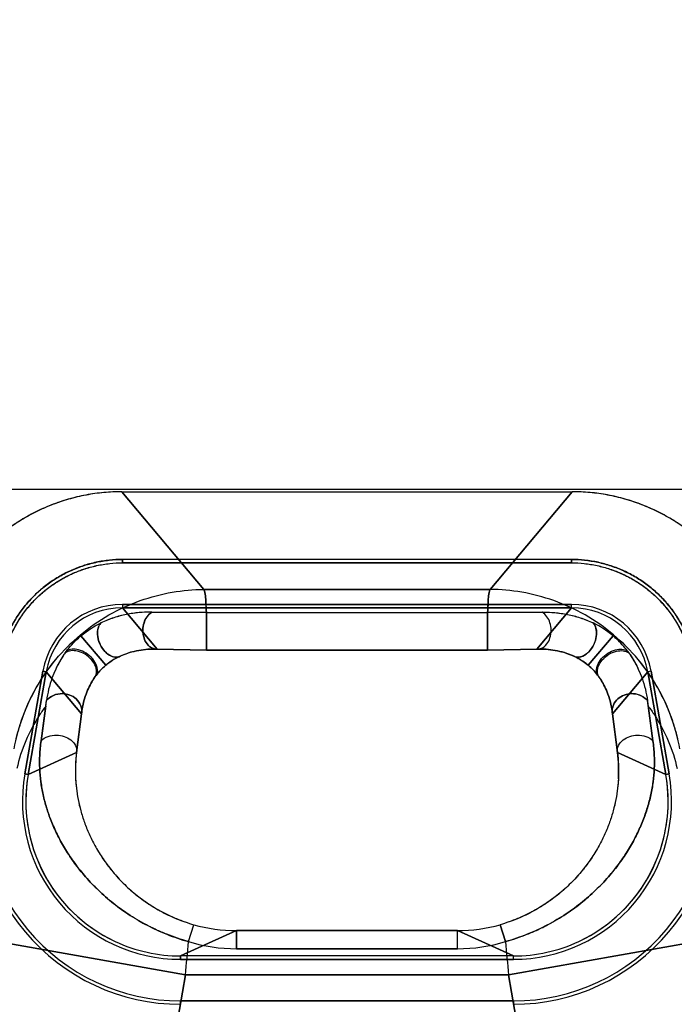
# Model space of a CAD drawing. Header units: millimetres. Extents: x 0 to 297, y 0 to 210.
# Tile 435 of 455: x 242.579 to 242.714, y 161.104 to 161.307. Entities that reach past the tile are written whole.
import ezdxf

# ---------------------------------------------------------------- set-up
doc = ezdxf.new("R2010")
doc.units = ezdxf.units.MM
doc.header["$LTSCALE"] = 16.335
doc.layers.get('0').update_dxf_attribs({"linetype": 'CONTINUOUS'})
for name, color, linetype in [('AXES_REF', 7, 'CONTINUOUS'), ('INTFCLR_1', 7, 'CONTINUOUS'), ('INTFCLR_144815', 7, 'CONTINUOUS'), ('INTFCLR_72935', 7, 'CONTINUOUS')]:
    doc.layers.add(name, color=color, linetype=linetype)

msp = doc.modelspace()

# ---------------------------------------------------------------- linework, layer by layer
at = {"color": 7, "linetype": 'Continuous'}
for radius in [7.756662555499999, 7.756, 7.706331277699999]:
    msp.add_circle((241.4302422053, 154.539298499), radius, dxfattribs=at)
msp.add_arc((241.4302422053, 154.539298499), 7.68, 278.2771290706, 261.7228709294, dxfattribs=at)
at = {"layer": 'AXES_REF', "color": 9, "linetype": 'Continuous'}
msp.add_arc((241.4302422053, 154.539298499), 7.075609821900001, 94.4118118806, 85.5881881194, dxfattribs=at)
at = {"layer": 'INTFCLR_1', "color": 9, "linetype": 'Continuous'}
for p, q in [((242.6168582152, 161.1893451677), (242.5999021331, 161.2095526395)), ((242.6930296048, 161.2095526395), (242.6760735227, 161.1893451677)), ((242.6168582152, 161.1893451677), (242.6760735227, 161.1893451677)), ((242.600021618, 161.1862521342), (242.6000217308, 161.1855522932)), ((242.6072177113, 161.1769767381), (242.6000216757, 161.1855526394)), ((242.6929100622, 161.1855526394), (242.6857140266, 161.1769767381)), ((242.6929100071, 161.1855522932), (242.6929101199, 161.1862521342)), ((242.6173743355, 161.1845447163), (242.6060975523, 161.1846414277)), ((242.6173743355, 161.1845447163), (242.6173743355, 161.1767999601)), ((242.6173743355, 161.1845447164), (242.6755574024, 161.1845447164)), ((242.6755574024, 161.1767999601), (242.6755582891, 161.1845447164)), ((242.6868341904, 161.1846414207), (242.6755574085, 161.1845446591)), ((242.5914315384, 161.179748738), (242.5965552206, 161.17365536)), ((242.7015001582, 161.1797487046), (242.6963765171, 161.1736553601)), ((242.6173743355, 161.1768023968), (242.6072177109, 161.1769767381)), ((242.6755574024, 161.1768023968), (242.6173743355, 161.1768023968)), ((242.6857140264, 161.1769767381), (242.6755574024, 161.1768023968)), ((242.5842746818, 161.1723389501), (242.5835854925, 161.1724605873)), ((242.5842743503, 161.1723390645), (242.5915736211, 161.1636401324)), ((242.7013581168, 161.1636401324), (242.7086573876, 161.1723390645)), ((242.7093462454, 161.1724605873), (242.7086570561, 161.1723389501)), ((242.5841874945, 161.1652534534), (242.5831946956, 161.1580393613)), ((242.709737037, 161.1580393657), (242.7086039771, 161.1663679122)), ((242.5915736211, 161.1636401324), (242.5905370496, 161.1556249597)), ((242.7023946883, 161.1556249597), (242.7013581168, 161.1636401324)), ((242.5905370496, 161.1556249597), (242.5805278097, 161.1510913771)), ((242.7124039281, 161.1510913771), (242.7023946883, 161.1556249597)), ((242.5798395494, 161.1512126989), (242.5805288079, 161.1510912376)), ((242.7124029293, 161.1510912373), (242.7130921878, 161.1512126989)), ((242.6235957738, 161.1187849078), (242.6120439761, 161.1135526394)), ((242.6136684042, 161.1165202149), (242.6147694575, 161.1200205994)), ((242.6235957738, 161.1150558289), (242.6235957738, 161.118785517)), ((242.6235957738, 161.1187849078), (242.6693359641, 161.1187849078)), ((242.6693359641, 161.1150558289), (242.6693359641, 161.118785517)), ((242.6808877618, 161.1135526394), (242.6693359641, 161.1187849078)), ((242.6792633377, 161.1165202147), (242.6781622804, 161.1200205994)), ((242.5738333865, 161.1165690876), (242.613075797, 161.1096495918)), ((242.6798559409, 161.1096495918), (242.7190983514, 161.1165690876)), ((242.6693359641, 161.1150558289), (242.6235957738, 161.1150558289)), ((242.6120439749, 161.1135550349), (242.6120439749, 161.1128551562)), ((242.680887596, 161.1128551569), (242.6808879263, 161.1135550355)), ((242.613075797, 161.1096495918), (242.5890904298, 160.9736218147)), ((242.613075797, 161.1096495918), (242.6798559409, 161.1096495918)), ((242.7038413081, 160.9736218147), (242.6798559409, 161.1096495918)), ((242.6120441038, 161.1035571), (242.6120438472, 161.1042571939)), ((242.6808878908, 161.1042571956), (242.680887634, 161.1035571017))]:
    msp.add_line(p, q, dxfattribs=at)
at = {"layer": 'INTFCLR_1', "color": 6, "linetype": 'Continuous'}
for p, q in [((242.5999021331, 161.2095526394), (242.6930296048, 161.2095526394)), ((242.6000216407, 161.1948386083), (242.6000217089, 161.1955393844)), ((242.6929100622, 161.1955526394), (242.6000216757, 161.1955526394)), ((242.6000216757, 161.1948527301), (242.6929100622, 161.1948527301)), ((242.692910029, 161.1955393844), (242.6929100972, 161.1948386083)), ((242.6929100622, 161.1862525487), (242.6000216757, 161.1862525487)), ((242.6000216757, 161.1855526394), (242.6929100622, 161.1855526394)), ((242.5835850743, 161.1724606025), (242.5798385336, 161.151212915)), ((242.5805278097, 161.1510913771), (242.5842743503, 161.1723390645)), ((242.7086573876, 161.1723390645), (242.7124039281, 161.1510913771)), ((242.7130932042, 161.151212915), (242.7093466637, 161.1724606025)), ((242.6808877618, 161.1135526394), (242.6120439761, 161.1135526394)), ((242.6120439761, 161.1128527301), (242.6808877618, 161.1128527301)), ((242.6808877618, 161.1042525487), (242.6120439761, 161.1042525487))]:
    msp.add_line(p, q, dxfattribs=at)
for centre, radius, start, end in [((242.6000192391, 161.16956529), 0.0166868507, 89.99163388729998, 170.0083660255), ((242.6000177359, 161.1695672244), 0.0159849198, 89.99887922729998, 170.0021470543), ((242.6929124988, 161.16956529), 0.0166868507, 9.9916339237, 90.00836582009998), ((242.6929141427, 161.1695671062), 0.0159849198, 9.9988799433, 90.00214762), ((242.6120287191, 161.1455403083), 0.0419831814, 170.0045577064, 270.0208196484), ((242.6120287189, 161.1455403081), 0.0412830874, 170.0046347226, 270.0211725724), ((242.6120287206, 161.1455403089), 0.0326851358, 170.0058561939, 270.0267401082), ((242.6120143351, 161.1455343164), 0.0319724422, 169.9984242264, 245.0194590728), ((242.6809030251, 161.145540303), 0.0419831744, 269.979171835, 9.995450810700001), ((242.6809030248, 161.1455403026), 0.0326851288, 269.9732464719, 9.994157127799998), ((242.6809030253, 161.1455403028), 0.0412830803, 269.9788185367, 9.9953740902), ((242.6808590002, 161.1455425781), 0.0320309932, 345.0078624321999, 9.9935268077), ((242.6809171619, 161.1455344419), 0.0319727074, 294.9813292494, 344.9949843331), ((242.6120424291, 161.1455779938), 0.0320253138, 245.0191078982, 270.0027676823), ((242.6808888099, 161.1455802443), 0.0320275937, 269.9981249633, 294.9800008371)]:
    msp.add_arc(centre, radius, start, end, dxfattribs=at)
at = {"layer": 'INTFCLR_1', "color": 9, "linetype": 'Continuous'}
for centre, radius, start, end in [((242.3116668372, 161.2002497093), 0.2747585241, 352.6823038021, 352.9166235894), ((242.6734969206, 161.1517500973), 0.0291563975, 356.9341667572, 7.637169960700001), ((242.6235952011, 161.1509210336), 0.0321361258, 254.059664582, 270.0010210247), ((242.6693365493, 161.1509209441), 0.0321360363, 269.9989566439, 285.9403577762), ((240.8126807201, 161.2683987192), 1.8073803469, 354.9609992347, 355.1796137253), ((242.6236069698, 161.1495137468), 0.0344579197, 253.236243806, 269.9813834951), ((242.6693251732, 161.1495110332), 0.034455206, 270.0179443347, 286.764418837), ((244.4809650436, 161.2684592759), 1.808096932, 184.8203971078, 185.0389249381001)]:
    msp.add_arc(centre, radius, start, end, dxfattribs=at)
at = {"layer": 'INTFCLR_1', "color": 6, "linetype": 'Continuous'}
for points, knots in [([(242.5999021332, 161.2095526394), (242.5986626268, 161.2095526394), (242.5961820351, 161.2094376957), (242.5924955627, 161.2089199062), (242.5888753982, 161.2080620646), (242.5853545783, 161.2068733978), (242.5819635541, 161.2053632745), (242.5787302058, 161.2035458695), (242.5756809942, 161.2014362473), (242.572841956, 161.1990525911), (242.5702370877, 161.1964152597), (242.5678882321, 161.1935464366), (242.5658146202, 161.1904694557), (242.5640353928, 161.1872100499), (242.5625649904, 161.1837974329), (242.5614175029, 161.180262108), (242.5608746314, 161.1778431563), (242.5606597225, 161.1766243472)], [0, 0, 0, 0, 0.0668458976, 0.1336927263, 0.2004837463, 0.2671935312, 0.3338090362, 0.400383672, 0.4669352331, 0.5334824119, 0.6000118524, 0.6665554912, 0.73315009, 0.7998260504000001, 0.8665291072, 0.9332563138, 1, 1, 1, 1]), ([(242.7322720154, 161.1766243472), (242.7320567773, 161.1778450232), (242.7315128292, 161.18026797), (242.7303627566, 161.183808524), (242.7288893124, 161.1872247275), (242.72710732, 161.1904856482), (242.7250312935, 161.1935629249), (242.7226800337, 161.1964315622), (242.7200729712, 161.1990681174), (242.7172325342, 161.2014501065), (242.7141829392, 161.203557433), (242.7109498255, 161.205372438), (242.7075595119, 161.2068802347), (242.704040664, 161.2080664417), (242.7004245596, 161.2089219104), (242.6967436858, 161.2094380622), (242.6942672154, 161.2095526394), (242.6930296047, 161.2095526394)], [0, 0, 0, 0, 0.0668459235, 0.1336927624, 0.2004837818, 0.2671935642, 0.3338090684, 0.4003837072, 0.4669352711, 0.5334824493, 0.6000118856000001, 0.6665555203, 0.7331501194, 0.7998260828, 0.8665291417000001, 0.9332563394, 1, 1, 1, 1]), ([(242.5744262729, 161.1740755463), (242.5745826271, 161.1749627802), (242.5749994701, 161.1767433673), (242.5759176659, 161.1793618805), (242.5771276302, 161.1819149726), (242.5786119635, 161.1843453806), (242.5803316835, 161.18658484), (242.5822483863, 161.1885937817), (242.5843487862, 161.1903562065), (242.5866412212, 161.1918872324), (242.5891230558, 161.193186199), (242.5917664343, 161.194232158), (242.5945053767, 161.1949916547), (242.5972689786, 161.195449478), (242.5991138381, 161.1955527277), (242.6000216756, 161.1955526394)], [0, 0, 0, 0, 0.0745524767, 0.1509807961, 0.2292183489, 0.3079139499, 0.3862044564, 0.4624332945, 0.5372331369, 0.6126412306, 0.6901179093, 0.7686076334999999, 0.8474540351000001, 0.9248738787, 1, 1, 1, 1]), ([(242.5751155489, 161.1739540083), (242.5752672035, 161.1748145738), (242.5756722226, 161.1765433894), (242.5765650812, 161.1790888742), (242.5777430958, 161.1815751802), (242.579188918, 161.1839437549), (242.58086286, 161.1861257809), (242.5827242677, 161.188078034), (242.5847625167, 161.1897901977), (242.5869892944, 161.1912770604), (242.5894070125, 161.1925437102), (242.59198572, 161.1935641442), (242.5946566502, 161.194305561), (242.5973465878, 161.1947521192), (242.5991402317, 161.1948528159), (242.6000216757, 161.1948527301)], [0, 0, 0, 0, 0.0743166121, 0.1506607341, 0.2290133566, 0.3078648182, 0.3862250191, 0.4624616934, 0.5368207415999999, 0.6121572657, 0.6897409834, 0.76851829, 0.8475763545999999, 0.9250355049, 1, 1, 1, 1]), ([(242.6929100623, 161.1955526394), (242.6938101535, 161.195552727), (242.6956340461, 161.1954515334), (242.6983700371, 161.1950029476), (242.701093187, 161.1942559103), (242.7037446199, 161.1932161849), (242.7062499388, 161.1919124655), (242.7085623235, 161.1903723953), (242.7106649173, 161.1886104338), (242.7125713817, 161.1866167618), (242.7142834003, 161.1843972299), (242.7157725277, 161.1819739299), (242.7169960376, 161.1794081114), (242.7179263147, 161.1767671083), (242.7183479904, 161.174969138), (242.718505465, 161.1740755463)], [0, 0, 0, 0, 0.07448509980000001, 0.1508136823, 0.2290298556, 0.307717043, 0.3860546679, 0.4622959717, 0.5371773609, 0.612604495, 0.6901286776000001, 0.7687085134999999, 0.8475354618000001, 0.9249132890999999, 1, 1, 1, 1]), ([(242.6929100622, 161.1948527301), (242.6937838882, 161.1948528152), (242.6955567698, 161.1947541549), (242.6982186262, 161.1943168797), (242.7008717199, 161.1935885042), (242.7034553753, 161.1925759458), (242.7058949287, 161.1913063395), (242.7081407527, 161.189812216), (242.7101808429, 161.1881022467), (242.7120317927, 161.1861674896), (242.7136990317, 161.1840064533), (242.7151517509, 161.1816441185), (242.716345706, 161.1791425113), (242.7172525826, 161.1765709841), (242.7176632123, 161.1748220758), (242.7178161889, 161.1739540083)], [0, 0, 0, 0, 0.0743165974, 0.150660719, 0.2290133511, 0.3078648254, 0.3862250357, 0.4624617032, 0.5368207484, 0.6121572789, 0.6897410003, 0.7685183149, 0.8475763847, 0.9250355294, 1, 1, 1, 1])]:
    msp.add_open_spline(points, degree=3, knots=knots, dxfattribs=at)
at = {"layer": 'INTFCLR_1', "color": 9, "linetype": 'Continuous'}
for points, knots in [([(242.5776158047, 161.1564168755), (242.5780091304, 161.1585672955), (242.5791785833, 161.1629114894), (242.5814080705, 161.1677601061), (242.583834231, 161.1717376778), (242.5866738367, 161.1755852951), (242.5911738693, 161.180107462), (242.5970917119, 161.1842296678), (242.603541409, 161.1871906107), (242.6101900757, 161.1889335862), (242.6146721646, 161.189331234), (242.6168582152, 161.1893451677)], [0, 0, 0, 0, 0.1182099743, 0.2420382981, 0.2870462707, 0.3700382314, 0.5000568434, 0.6300754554, 0.757961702, 0.8817900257, 1, 1, 1, 1]), ([(242.6173743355, 161.1845447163), (242.617353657, 161.1852303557), (242.6172501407, 161.1868237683), (242.6172164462, 161.188491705), (242.6168582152, 161.1893451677)], [0, 0, 0, 0, 0.4256475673, 1, 1, 1, 1]), ([(242.6760735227, 161.1893451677), (242.6757273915, 161.1885201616), (242.6756833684, 161.1868544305), (242.6755790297, 161.1852612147), (242.6755574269, 161.1845444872)], [0, 0, 0, 0, 0.5551027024, 1, 1, 1, 1]), ([(242.7153159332, 161.1564168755), (242.7145134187, 161.1608044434), (242.7121199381, 161.1673755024), (242.7068463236, 161.1749921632), (242.70175801, 161.18010781), (242.6958399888, 161.1842295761), (242.6893903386, 161.1871906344), (242.6827416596, 161.1889335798), (242.6782595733, 161.189331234), (242.6760735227, 161.1893451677)], [0, 0, 0, 0, 0.2414202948, 0.3694300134, 0.4995741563, 0.6297182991, 0.7577280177, 0.8816758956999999, 1, 1, 1, 1]), ([(242.6060975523, 161.1846414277), (242.6056581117, 161.1846509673), (242.6043415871, 161.1846434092), (242.6021451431, 161.1844482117), (242.5999696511, 161.1840077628), (242.5977675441, 161.1833590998), (242.5964541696, 161.1828311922), (242.5955905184, 161.1824193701)], [0, 0, 0, 0, 0.121730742, 0.3644345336, 0.6094138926, 0.7350129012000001, 1, 1, 1, 1]), ([(242.6072177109, 161.1769767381), (242.6069494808, 161.1769682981), (242.6061323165, 161.1770935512), (242.6050720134, 161.1779540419), (242.6043852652, 161.1793693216), (242.604171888, 161.180915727), (242.6044570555, 161.1828555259), (242.6053168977, 161.1841892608), (242.6060975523, 161.1846414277)], [0, 0, 0, 0, 0.0828448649, 0.2486660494, 0.3959473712, 0.5613617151, 0.7215017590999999, 1, 1, 1, 1]), ([(242.6857140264, 161.1769767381), (242.6859822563, 161.1769682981), (242.6867993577, 161.1770936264), (242.6878601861, 161.1779535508), (242.6885381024, 161.1793524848), (242.6887599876, 161.1808953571), (242.6884861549, 161.1828390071), (242.6876148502, 161.1841892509), (242.6868341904, 161.1846414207)], [0, 0, 0, 0, 0.0828419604, 0.248656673, 0.3959508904, 0.5556034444, 0.7215094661, 1, 1, 1, 1]), ([(242.6868341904, 161.1846414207), (242.688153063, 161.1846699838), (242.6903690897, 161.1845348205), (242.692980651, 161.1840032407), (242.6951803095, 161.1833531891), (242.6964878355, 161.1828265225), (242.6973472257, 161.1824164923)], [0, 0, 0, 0, 0.3652222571, 0.6111449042, 0.7363797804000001, 1, 1, 1, 1]), ([(242.5914315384, 161.179748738), (242.5917892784, 161.1800501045), (242.5930919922, 161.1810648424), (242.594523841, 161.1819089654), (242.5955905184, 161.1824193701)], [0, 0, 0, 0, 0.2834458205, 1, 1, 1, 1]), ([(242.5955905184, 161.1824193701), (242.5954016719, 161.1822426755), (242.5949037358, 161.1815158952), (242.5947538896, 161.1800307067), (242.5951778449, 161.1782971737), (242.5960525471, 161.1768022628), (242.5973796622, 161.1754796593), (242.5989239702, 161.1751729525), (242.5995685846, 161.1755504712)], [0, 0, 0, 0, 0.078285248, 0.2595540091, 0.4302750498, 0.6143225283, 0.7738718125, 1, 1, 1, 1]), ([(242.693367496, 161.1755484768), (242.6935754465, 161.1754265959), (242.6943417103, 161.1751848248), (242.6956724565, 161.1756385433), (242.6968944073, 161.1767950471), (242.6977527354, 161.1783027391), (242.6982517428, 161.1802316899), (242.6979589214, 161.1818438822), (242.6973472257, 161.1824164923)], [0, 0, 0, 0, 0.0728072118, 0.2336703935, 0.3928806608, 0.5765480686, 0.7469083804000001, 1, 1, 1, 1]), ([(242.7015001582, 161.1797487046), (242.7011428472, 161.1800495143), (242.6998424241, 161.1810636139), (242.6984120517, 161.1819057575), (242.6973472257, 161.1824164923)], [0, 0, 0, 0, 0.2834098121, 1, 1, 1, 1]), ([(242.5881703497, 161.1762083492), (242.588840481, 161.1771414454), (242.5898908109, 161.1783722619), (242.5910810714, 161.1794534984), (242.5914315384, 161.179748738)], [0, 0, 0, 0, 0.7148501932, 1, 1, 1, 1]), ([(242.7047627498, 161.176206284), (242.7040923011, 161.177139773), (242.7030411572, 161.1783707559), (242.7018514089, 161.1794539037), (242.7015001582, 161.1797487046)], [0, 0, 0, 0, 0.7147984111, 1, 1, 1, 1]), ([(242.5881703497, 161.1762083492), (242.5880869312, 161.1760925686), (242.5876961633, 161.1755371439), (242.587007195, 161.1744438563), (242.58616218, 161.1728287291), (242.5850597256, 161.1701710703), (242.5845289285, 161.1679461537), (242.5843283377, 161.1663682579)], [0, 0, 0, 0, 0.04015534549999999, 0.1910866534, 0.3632467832, 0.5524169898, 1, 1, 1, 1]), ([(242.5942281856, 161.1710738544), (242.5943916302, 161.1712670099), (242.5947826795, 161.1719986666), (242.5946106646, 161.1734264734), (242.5936958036, 161.1748707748), (242.5923570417, 161.1759875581), (242.5905073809, 161.1768063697), (242.5888476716, 161.1767343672), (242.5881703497, 161.1762083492)], [0, 0, 0, 0, 0.07517313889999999, 0.2381354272, 0.3960951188, 0.5770582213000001, 0.7452151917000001, 1, 1, 1, 1]), ([(242.5995685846, 161.1755504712), (242.5993555, 161.1754527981), (242.5982879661, 161.174931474), (242.5972840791, 161.1742706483), (242.5965552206, 161.17365536)], [0, 0, 0, 0, 0.1972687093, 1, 1, 1, 1]), ([(242.6072177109, 161.1769767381), (242.6068981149, 161.1769921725), (242.6059413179, 161.1770119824), (242.6043428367, 161.1769124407), (242.6020783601, 161.176512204), (242.6004942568, 161.1759744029), (242.5995685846, 161.1755504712)], [0, 0, 0, 0, 0.1223166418, 0.3656786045, 0.6107925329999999, 1, 1, 1, 1]), ([(242.693367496, 161.1755484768), (242.6932055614, 161.1756226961), (242.692574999, 161.1758983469), (242.6913131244, 161.1763502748), (242.6889374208, 161.1769181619), (242.6869912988, 161.1770384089), (242.6857140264, 161.1769767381)], [0, 0, 0, 0, 0.06807901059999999, 0.2629695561, 0.5112822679, 1, 1, 1, 1]), ([(242.6963765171, 161.1736553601), (242.69609855, 161.1738897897), (242.6951566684, 161.1746147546), (242.694116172, 161.1752049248), (242.693367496, 161.1755484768)], [0, 0, 0, 0, 0.3062458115, 1, 1, 1, 1]), ([(242.5965552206, 161.17365536), (242.5962789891, 161.1734226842), (242.5954243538, 161.1726354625), (242.5946813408, 161.1717326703), (242.5942281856, 161.1710738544)], [0, 0, 0, 0, 0.3111406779, 1, 1, 1, 1]), ([(242.69870465, 161.1710722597), (242.6985776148, 161.1712570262), (242.6978972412, 161.172197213), (242.6970930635, 161.1730523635), (242.6963765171, 161.1736553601)], [0, 0, 0, 0, 0.1931752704, 1, 1, 1, 1]), ([(242.5942281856, 161.1710738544), (242.5941698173, 161.1709889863), (242.5938417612, 161.170500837), (242.5932763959, 161.1695370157), (242.5925849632, 161.1680271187), (242.5919366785, 161.1660575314), (242.59166354, 161.1645319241), (242.5915736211, 161.1636401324)], [0, 0, 0, 0, 0.0387644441, 0.2213369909, 0.4197534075, 0.6626762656, 1, 1, 1, 1]), ([(242.5915736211, 161.1636401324), (242.5917850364, 161.1647115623), (242.5910239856, 161.1665362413), (242.5891369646, 161.1675846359), (242.5869411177, 161.1680329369), (242.5850647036, 161.1672915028), (242.5843283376, 161.1663682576)], [0, 0, 0, 0, 0.3296709, 0.4844663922, 0.6435078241, 1, 1, 1, 1]), ([(242.7013581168, 161.1636401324), (242.7012981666, 161.1639439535), (242.7012607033, 161.1648577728), (242.7018461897, 161.1661970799), (242.7030873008, 161.1672610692), (242.7045501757, 161.1678008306), (242.7065568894, 161.1678536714), (242.7080122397, 161.1671098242), (242.7086039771, 161.1663679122)], [0, 0, 0, 0, 0.0918279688, 0.2664716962, 0.4106198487, 0.5669431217, 0.7185990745, 1, 1, 1, 1]), ([(242.5841873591, 161.1652532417), (242.5837302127, 161.1646439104), (242.5809874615, 161.160736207), (242.5790442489, 161.1562115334), (242.5781775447, 161.1522913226)], [0, 0, 0, 0, 0.1594749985, 1, 1, 1, 1]), ([(242.5831946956, 161.1580393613), (242.5839443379, 161.1588831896), (242.5858135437, 161.1594024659), (242.5879508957, 161.1590008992), (242.5897726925, 161.1581727), (242.5907360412, 161.1565654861), (242.5905370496, 161.1556249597)], [0, 0, 0, 0, 0.360009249, 0.5306772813, 0.6933751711, 1, 1, 1, 1]), ([(242.7023946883, 161.1556249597), (242.7021956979, 161.1565654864), (242.7031590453, 161.1581726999), (242.7049808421, 161.1590008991), (242.7071181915, 161.159402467), (242.7089873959, 161.1588831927), (242.709737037, 161.1580393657)], [0, 0, 0, 0, 0.3066250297, 0.4693230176, 0.6399910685, 1, 1, 1, 1]), ([(242.5831946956, 161.1580393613), (242.5831212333, 161.1575388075), (242.5830030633, 161.1565527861), (242.5828658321, 161.1546301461), (242.5828611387, 161.1522963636), (242.5830678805, 161.1500050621), (242.5833461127, 161.1482076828), (242.5837046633, 161.146408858), (242.5843010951, 161.1441469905), (242.5852617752, 161.1414235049), (242.5864923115, 161.1386562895), (242.5877483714, 161.1363439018), (242.5889160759, 161.134480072), (242.5902298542, 161.1325566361), (242.5921065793, 161.1301631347), (242.5942451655, 161.1278702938), (242.5961637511, 161.1260804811), (242.5982728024, 161.1242772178), (242.6005697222, 161.1225906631), (242.6030389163, 161.1210408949), (242.6056844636, 161.1195611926), (242.6092022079, 161.1179419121), (242.61215256, 161.1169411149), (242.6136684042, 161.1165202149)], [0, 0, 0, 0, 0.0270982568, 0.053163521, 0.1032157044, 0.1519082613, 0.1762235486, 0.2006098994, 0.2501282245, 0.3013683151, 0.3551328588, 0.4121800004, 0.4421490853, 0.4729116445, 0.5369113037, 0.6048524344, 0.6406131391, 0.6774064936, 0.7534415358, 0.7929537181, 0.8335068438, 0.9157353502, 1, 1, 1, 1]), ([(242.6792633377, 161.1165202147), (242.6807858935, 161.1169458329), (242.6830290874, 161.1177058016), (242.6859040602, 161.1189424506), (242.6886191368, 161.1202886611), (242.6911783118, 161.121804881), (242.6935604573, 161.1234741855), (242.695752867, 161.125167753), (242.6982296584, 161.1273829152), (242.7004294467, 161.1297446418), (242.7019983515, 161.1316565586), (242.7033888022, 161.1335265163), (242.704916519, 161.1358531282), (242.7064416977, 161.1386663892), (242.7074848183, 161.1410061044), (242.7081764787, 161.142855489), (242.7087640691, 161.144651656), (242.7093518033, 161.1468822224), (242.7098265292, 161.1495744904), (242.7100708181, 161.1523048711), (242.7100650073, 161.1546296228), (242.7099294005, 161.1565505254), (242.7098118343, 161.1575376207), (242.709737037, 161.1580393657)], [0, 0, 0, 0, 0.0846790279, 0.1265423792, 0.1675743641, 0.2469402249, 0.2855534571, 0.3233299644, 0.3952791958, 0.4632482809, 0.4959837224, 0.5277121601, 0.5880303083, 0.6448872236, 0.6989389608, 0.7250910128, 0.7506183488, 0.8001415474, 0.8485001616, 0.8968801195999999, 0.9467865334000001, 0.97282809, 1, 1, 1, 1]), ([(242.5905370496, 161.1556249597), (242.590314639, 161.1539740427), (242.5901994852, 161.151499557), (242.5904551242, 161.1482519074), (242.590827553, 161.1458845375), (242.5913852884, 161.1435226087), (242.5921387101, 161.1411479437), (242.5931077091, 161.1387468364), (242.5941044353, 161.1367473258), (242.5950307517, 161.135141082), (242.5960725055, 161.1334977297), (242.5975586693, 161.131458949), (242.5992647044, 161.1295109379), (242.6007927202, 161.1279933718), (242.6024725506, 161.1264794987), (242.6043034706, 161.1250630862), (242.6062763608, 161.1237660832), (242.608386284, 161.1225346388), (242.6111937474, 161.1211897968), (242.6135567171, 161.1203669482), (242.6147694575, 161.1200205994)], [0, 0, 0, 0, 0.1067798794, 0.1577519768, 0.2086857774, 0.2602293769, 0.3131735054, 0.3682258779, 0.4260404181, 0.4562162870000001, 0.4870512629, 0.5507290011, 0.6177213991, 0.6527893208, 0.6887249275, 0.7626278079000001, 0.8008702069, 0.840011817, 0.9191551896, 1, 1, 1, 1]), ([(242.7026115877, 161.1501907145), (242.7025776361, 161.1495510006), (242.7024553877, 161.1481245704), (242.7021101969, 161.1459148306), (242.7015544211, 161.1435505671), (242.7007985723, 161.1411626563), (242.6998276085, 161.1387525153), (242.6986173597, 161.1363267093), (242.697408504, 161.1343261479), (242.6962979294, 161.1327284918), (242.6950582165, 161.13109969), (242.69330779, 161.1291003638), (242.6913313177, 161.1272283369), (242.689581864, 161.1258010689), (242.6876843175, 161.1244051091), (242.6856414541, 161.1231368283), (242.683469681, 161.122018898), (242.6811754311, 161.1209942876), (242.6793809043, 161.120368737), (242.6781622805, 161.1200205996)], [0, 0, 0, 0, 0.0464637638, 0.1037594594, 0.1620610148, 0.2224502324, 0.2852518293, 0.3503269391, 0.4188723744, 0.4545719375, 0.4914130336, 0.5672929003, 0.6470231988, 0.6885353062, 0.7309892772, 0.817825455, 0.86255151, 0.9080771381, 1, 1, 1, 1])]:
    msp.add_open_spline(points, degree=3, knots=knots, dxfattribs=at)
at = {"layer": 'INTFCLR_1', "color": 7, "linetype": 'Continuous'}
for points, knots in [([(242.6985313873, 161.1713302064), (242.6983682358, 161.1715141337), (242.6979730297, 161.1722274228), (242.6981451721, 161.1736408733), (242.6990464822, 161.1750832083), (242.7003714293, 161.1762213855), (242.7021879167, 161.1770758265), (242.7038394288, 161.1770647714), (242.7045147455, 161.1765587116)], [0, 0, 0, 0, 0.0736077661, 0.2353425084, 0.3944774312, 0.5776473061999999, 0.7473499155, 1, 1, 1, 1]), ([(242.69870465, 161.1710722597), (242.6985412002, 161.1712654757), (242.6981501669, 161.1719972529), (242.698322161, 161.173425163), (242.699237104, 161.1748694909), (242.7005759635, 161.1759861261), (242.7024257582, 161.1768047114), (242.704085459, 161.1767323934), (242.7047627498, 161.176206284)], [0, 0, 0, 0, 0.07518522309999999, 0.2381590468, 0.3961133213, 0.5770656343, 0.7452146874, 1, 1, 1, 1]), ([(242.7045147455, 161.1765587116), (242.7046697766, 161.1763528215), (242.7052123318, 161.1755698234), (242.7059799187, 161.1743544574), (242.7068200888, 161.1727056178), (242.7078731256, 161.1701689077), (242.7084048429, 161.1679456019), (242.7086039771, 161.1663679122)], [0, 0, 0, 0, 0.0697192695, 0.2576114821, 0.3883247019, 0.5698304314, 1, 1, 1, 1]), ([(242.7013581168, 161.1636401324), (242.7012682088, 161.1645318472), (242.7009950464, 161.1660563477), (242.7003483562, 161.1680242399), (242.6995696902, 161.1697200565), (242.6989358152, 161.170767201), (242.6985313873, 161.1713302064)], [0, 0, 0, 0, 0.3247467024, 0.55831743, 0.7488195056, 1, 1, 1, 1])]:
    msp.add_open_spline(points, degree=3, knots=knots, dxfattribs=at)
at = {"layer": 'INTFCLR_144815', "color": 6, "linetype": 'Continuous'}
msp.add_line((241.9427225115, 161.2100770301), (243.3502092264, 161.2100770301), dxfattribs=at)
at = {"layer": 'INTFCLR_72935', "color": 9, "linetype": 'Continuous'}
for p, q in [((242.5999021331, 161.2095526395), (242.6168582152, 161.1893451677)), ((242.6760735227, 161.1893451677), (242.6930296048, 161.2095526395)), ((242.6760735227, 161.1893451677), (242.6168582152, 161.1893451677)), ((242.6000216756, 161.1862521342), (242.6000216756, 161.1855522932)), ((242.6000216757, 161.1855526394), (242.6072177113, 161.1769767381)), ((242.6857140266, 161.1769767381), (242.6929100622, 161.1855526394)), ((242.6929100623, 161.1855522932), (242.6929100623, 161.1862521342)), ((242.6060975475, 161.1846414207), (242.6173743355, 161.1845447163)), ((242.6173743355, 161.1767999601), (242.6173745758, 161.1845447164)), ((242.6173743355, 161.1845447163), (242.6755574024, 161.1845447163)), ((242.6755574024, 161.1845447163), (242.6868341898, 161.1846414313)), ((242.6755574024, 161.1845447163), (242.6755574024, 161.1767999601)), ((242.5965552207, 161.17365536), (242.5914315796, 161.1797487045)), ((242.6963765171, 161.1736553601), (242.7015001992, 161.1797487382)), ((242.6072177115, 161.1769767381), (242.6173743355, 161.1768023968)), ((242.6173743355, 161.1768023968), (242.6755574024, 161.1768023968)), ((242.6755574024, 161.1768023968), (242.685714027, 161.1769767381)), ((242.5835854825, 161.1724605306), (242.5842746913, 161.1723390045)), ((242.5915736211, 161.1636401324), (242.5842743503, 161.1723390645)), ((242.7086573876, 161.1723390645), (242.7013581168, 161.1636401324)), ((242.7093462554, 161.1724605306), (242.7086570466, 161.1723390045)), ((242.5831947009, 161.1580393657), (242.5843277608, 161.1663679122)), ((242.7087442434, 161.1652534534), (242.7097370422, 161.1580393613)), ((242.5905370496, 161.1556249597), (242.5915736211, 161.1636401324)), ((242.7013581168, 161.1636401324), (242.7023946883, 161.1556249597)), ((242.5805278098, 161.1510913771), (242.5905370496, 161.1556249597)), ((242.7023946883, 161.1556249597), (242.7124039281, 161.1510913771)), ((242.5805288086, 161.1510912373), (242.5798395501, 161.1512126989)), ((242.7130921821, 161.1512127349), (242.7124029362, 161.1510912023)), ((242.6120439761, 161.1135526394), (242.6235957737, 161.1187849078)), ((242.6136684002, 161.1165202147), (242.6147694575, 161.1200205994)), ((242.6235957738, 161.118785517), (242.6235957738, 161.1150558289)), ((242.6693359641, 161.1187849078), (242.6235957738, 161.1187849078)), ((242.6693359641, 161.1150558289), (242.6693359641, 161.118785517)), ((242.6693359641, 161.1187849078), (242.6808877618, 161.1135526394)), ((242.6781622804, 161.1200205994), (242.6792633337, 161.1165202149)), ((242.613075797, 161.1096495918), (242.5738333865, 161.1165690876)), ((242.7190983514, 161.1165690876), (242.6798559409, 161.1096495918)), ((242.6235957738, 161.1150558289), (242.6693359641, 161.1150558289)), ((242.612043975, 161.1128551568), (242.6120439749, 161.1135550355)), ((242.6808877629, 161.1128551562), (242.680887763, 161.1135550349)), ((242.5890904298, 160.9736218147), (242.613075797, 161.1096495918)), ((242.6798559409, 161.1096495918), (242.613075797, 161.1096495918)), ((242.6798559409, 161.1096495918), (242.7038413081, 160.9736218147)), ((242.612043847, 161.1042571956), (242.6120441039, 161.1035571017)), ((242.6808876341, 161.1035571), (242.6808878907, 161.1042571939))]:
    msp.add_line(p, q, dxfattribs=at)
at = {"layer": 'INTFCLR_72935', "color": 6, "linetype": 'Continuous'}
for p, q in [((242.5999021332, 161.2095526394), (242.6930296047, 161.2095526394)), ((242.6000217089, 161.1955393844), (242.6000216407, 161.1948386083)), ((242.6929100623, 161.1955526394), (242.6000216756, 161.1955526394)), ((242.6929100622, 161.1948527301), (242.6000216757, 161.1948527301)), ((242.6929100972, 161.1948386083), (242.692910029, 161.1955393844)), ((242.6000216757, 161.1862525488), (242.6929100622, 161.1862525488)), ((242.6929100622, 161.1855526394), (242.6000216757, 161.1855526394)), ((242.5798385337, 161.151212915), (242.5835850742, 161.1724606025)), ((242.5842743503, 161.1723390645), (242.5805278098, 161.1510913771)), ((242.7124039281, 161.1510913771), (242.7086573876, 161.1723390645)), ((242.7093466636, 161.1724606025), (242.7130932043, 161.151212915)), ((242.6808877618, 161.1135526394), (242.6120439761, 161.1135526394)), ((242.6808877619, 161.1128527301), (242.6120439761, 161.1128527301)), ((242.6120439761, 161.1042525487), (242.6808877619, 161.1042525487))]:
    msp.add_line(p, q, dxfattribs=at)
for centre, radius, start, end in [((242.6000192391, 161.16956529), 0.0166868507, 89.9916341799, 170.0083660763), ((242.6000175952, 161.1695671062), 0.0159849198, 89.9978528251, 170.0011200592), ((242.6929124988, 161.16956529), 0.0166868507, 9.991633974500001, 90.0083661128), ((242.692914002, 161.1695672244), 0.0159849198, 9.9978529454, 90.00112121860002), ((242.6120287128, 161.145540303), 0.0419831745, 170.0045492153, 270.0208279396), ((242.6120287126, 161.1455403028), 0.0412830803, 170.0046259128, 270.0211814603), ((242.612028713, 161.1455403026), 0.0326851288, 170.0058428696, 270.0267535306), ((242.6120727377, 161.1455425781), 0.0320309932, 170.0064731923, 194.9921375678), ((242.6809030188, 161.1455403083), 0.0419831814, 269.9791805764, 9.9954422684), ((242.6809030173, 161.1455403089), 0.0326851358, 269.9732598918, 9.9941438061), ((242.680903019, 161.1455403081), 0.0412830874, 269.9788274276, 9.995365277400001), ((242.6809174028, 161.1455343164), 0.0319724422, 294.9805463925, 10.0015757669), ((242.612014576, 161.1455344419), 0.0319727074, 195.0050156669, 245.0186708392), ((242.6120429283, 161.1455802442), 0.0320275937, 245.0199985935, 270.0018744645), ((242.6808893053, 161.145577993), 0.0320253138, 269.9972385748, 294.980898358)]:
    msp.add_arc(centre, radius, start, end, dxfattribs=at)
at = {"layer": 'INTFCLR_72935', "color": 9, "linetype": 'Continuous'}
for centre, radius, start, end in [((242.9812652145, 161.2002497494), 0.2747588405, 187.0833765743, 187.3176961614), ((242.6194348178, 161.1517500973), 0.0291563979, 172.3628301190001, 183.0658331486), ((242.6235951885, 161.1509209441), 0.0321360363, 254.0596422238, 270.0010433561), ((242.6693365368, 161.1509210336), 0.0321361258, 269.9989789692, 285.9403354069), ((240.8119666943, 161.2684592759), 1.808096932, 354.9610750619, 355.1796028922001), ((242.6236065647, 161.1495110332), 0.034455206, 253.235581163, 269.9820556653), ((242.6693247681, 161.1495137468), 0.0344579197, 270.0186165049, 286.763756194), ((244.4802510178, 161.2683987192), 1.8073803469, 184.8203862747, 185.0390007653)]:
    msp.add_arc(centre, radius, start, end, dxfattribs=at)
at = {"layer": 'INTFCLR_72935', "color": 6, "linetype": 'Continuous'}
for points, knots in [([(242.5999021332, 161.2095526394), (242.5986608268, 161.2095526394), (242.5961625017, 161.2094364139), (242.5924475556, 161.2089121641), (242.58879474, 161.2080402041), (242.5852550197, 161.2068348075), (242.5818546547, 161.2053087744), (242.5786181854, 161.2034759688), (242.5755707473, 161.201352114), (242.5727391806, 161.1989574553), (242.5701466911, 161.196314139), (242.5678131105, 161.1934446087), (242.5657573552, 161.1903736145), (242.5639978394, 161.1871314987), (242.5625452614, 161.183742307), (242.5614111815, 161.1802347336), (242.5608728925, 161.1778332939), (242.5606597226, 161.1766243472)], [0, 0, 0, 0, 0.0669429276, 0.1346495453, 0.2020436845, 0.2691704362, 0.3360150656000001, 0.402751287, 0.4694641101, 0.5360456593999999, 0.6024530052, 0.6688476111, 0.7352235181, 0.8014660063, 0.8674993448, 0.9337964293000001, 1, 1, 1, 1]), ([(242.7322720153, 161.1766243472), (242.7320564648, 161.1778467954), (242.7315081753, 161.1802869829), (242.7303467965, 161.1838544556), (242.7288537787, 161.1873003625), (242.7270520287, 161.1905769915), (242.7249587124, 161.1936607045), (242.7225917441, 161.1965297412), (242.7199709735, 161.1991620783), (242.7171209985, 161.2015347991), (242.7140676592, 161.2036288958), (242.7108365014, 161.2054287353), (242.7074551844, 161.2069199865), (242.7039567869, 161.2080897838), (242.7003668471, 161.208931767), (242.6967156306, 161.2094395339), (242.6942572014, 161.2095526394), (242.6930296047, 161.2095526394)], [0, 0, 0, 0, 0.0669429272, 0.134649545, 0.2020436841, 0.2691704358, 0.3360150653, 0.4027512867, 0.4694641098, 0.536045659, 0.6024530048, 0.6688476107, 0.7352235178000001, 0.8014660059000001, 0.8674993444, 0.933796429, 1, 1, 1, 1]), ([(242.6000216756, 161.1955526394), (242.5991207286, 161.1955527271), (242.5972945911, 161.1954381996), (242.5945611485, 161.195012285), (242.5918556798, 161.1942759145), (242.5892348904, 161.1932504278), (242.5867477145, 161.1919511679), (242.5844246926, 161.1903990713), (242.5822848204, 161.1886108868), (242.5803391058, 161.1865940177), (242.5786102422, 161.1843632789), (242.5771278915, 161.1819462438), (242.5759189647, 161.1793917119), (242.5750162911, 161.1767565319), (242.5745833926, 161.1749671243), (242.5744262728, 161.1740755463)], [0, 0, 0, 0, 0.0745499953, 0.1510769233, 0.2285625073, 0.3060654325, 0.3835108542, 0.460297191, 0.5368032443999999, 0.6138228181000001, 0.6917426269, 0.7698681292, 0.8479928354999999, 0.9250884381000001, 1, 1, 1, 1]), ([(242.575115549, 161.1739540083), (242.5752672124, 161.1748146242), (242.5756863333, 161.1765419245), (242.5765541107, 161.1790880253), (242.5777171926, 161.1815581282), (242.5791435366, 161.1838985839), (242.5808097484, 161.1860639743), (242.5826902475, 161.1880286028), (242.5847661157, 161.1897775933), (242.587028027, 161.191301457), (242.5894585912, 161.1925814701), (242.592026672, 161.1935937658), (242.5946804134, 161.194320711), (242.5973571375, 161.1947388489), (242.5991428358, 161.1948528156), (242.6000216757, 161.1948527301)], [0, 0, 0, 0, 0.074314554, 0.1508278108, 0.2284084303, 0.3059923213, 0.3834718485, 0.4602992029, 0.5368234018, 0.6138679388, 0.6917878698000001, 0.7699620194, 0.8481650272, 0.9252634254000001, 1, 1, 1, 1]), ([(242.7185054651, 161.1740755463), (242.7183491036, 161.1749628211), (242.7179192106, 161.1767413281), (242.7170251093, 161.1793592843), (242.7158301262, 161.1818957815), (242.7143651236, 161.1842986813), (242.7126537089, 161.1865224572), (242.7107218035, 161.1885406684), (242.7085892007, 161.1903375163), (242.7062651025, 161.1919034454), (242.7037680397, 161.1932186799), (242.7011303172, 161.1942587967), (242.6984046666, 161.1950057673), (242.6956527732, 161.1954371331), (242.6938153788, 161.1955527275), (242.6929100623, 161.1955526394)], [0, 0, 0, 0, 0.0745499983, 0.1510769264, 0.2285625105, 0.3060654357, 0.3835108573, 0.4602971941, 0.5368032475, 0.6138228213, 0.6917426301, 0.7698681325, 0.8479928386, 0.9250884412, 1, 1, 1, 1]), ([(242.6929100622, 161.1948527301), (242.6937839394, 161.1948528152), (242.6955577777, 161.1947400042), (242.6982158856, 161.1943275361), (242.7008504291, 161.1936110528), (242.7034030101, 161.1926127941), (242.7058248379, 161.1913479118), (242.7080861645, 161.1898371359), (242.7101690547, 161.1880965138), (242.7120625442, 161.1861335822), (242.7137451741, 161.1839622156), (242.7151880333, 161.1816089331), (242.7163647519, 161.1791217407), (242.7172413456, 161.1765582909), (242.7176636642, 161.1748195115), (242.717816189, 161.1739540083)], [0, 0, 0, 0, 0.0743145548, 0.1508278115, 0.2284084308, 0.3059923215, 0.3834718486, 0.4602992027, 0.5368234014, 0.6138679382, 0.6917878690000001, 0.7699620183, 0.8481650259, 0.9252634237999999, 1, 1, 1, 1])]:
    msp.add_open_spline(points, degree=3, knots=knots, dxfattribs=at)
at = {"layer": 'INTFCLR_72935', "color": 9, "linetype": 'Continuous'}
for points, knots in [([(242.5776158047, 161.1564168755), (242.5784183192, 161.1608044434), (242.5808117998, 161.1673755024), (242.5860854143, 161.1749921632), (242.5911737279, 161.18010781), (242.5970917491, 161.1842295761), (242.6035413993, 161.1871906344), (242.6101900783, 161.1889335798), (242.6146721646, 161.189331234), (242.6168582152, 161.1893451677)], [0, 0, 0, 0, 0.2414202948, 0.3694300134, 0.4995741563, 0.6297182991, 0.7577280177, 0.8816758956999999, 1, 1, 1, 1]), ([(242.6168582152, 161.1893451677), (242.6172043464, 161.1885201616), (242.6172483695, 161.1868544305), (242.6173527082, 161.1852612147), (242.617374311, 161.1845444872)], [0, 0, 0, 0, 0.5551027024, 1, 1, 1, 1]), ([(242.6755574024, 161.1845447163), (242.6755780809, 161.1852303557), (242.6756815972, 161.1868237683), (242.6757152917, 161.188491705), (242.6760735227, 161.1893451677)], [0, 0, 0, 0, 0.4256475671, 1, 1, 1, 1]), ([(242.7153159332, 161.1564168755), (242.7149226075, 161.1585672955), (242.7137531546, 161.1629114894), (242.7115236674, 161.1677601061), (242.7090975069, 161.1717376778), (242.7062579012, 161.1755852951), (242.7017578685, 161.180107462), (242.695840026, 161.1842296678), (242.6893903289, 161.1871906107), (242.6827416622, 161.1889335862), (242.6782595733, 161.189331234), (242.6760735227, 161.1893451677)], [0, 0, 0, 0, 0.1182099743, 0.2420382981, 0.2870462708, 0.3700382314, 0.5000568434, 0.6300754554, 0.757961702, 0.8817900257, 1, 1, 1, 1]), ([(242.6060975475, 161.1846414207), (242.6047786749, 161.1846699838), (242.6025626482, 161.1845348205), (242.5999510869, 161.1840032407), (242.5977514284, 161.1833531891), (242.5964439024, 161.1828265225), (242.5955845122, 161.1824164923)], [0, 0, 0, 0, 0.3652222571, 0.6111449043, 0.7363797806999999, 1, 1, 1, 1]), ([(242.6060975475, 161.1846414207), (242.6058396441, 161.1844920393), (242.605121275, 161.1838992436), (242.6044245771, 161.1825849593), (242.6041680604, 161.1809130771), (242.6043920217, 161.1793696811), (242.6051552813, 161.1777291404), (242.6064340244, 161.176952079), (242.6072177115, 161.1769767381)], [0, 0, 0, 0, 0.09220736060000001, 0.2835297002, 0.4440299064, 0.6098046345, 0.7574250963, 1, 1, 1, 1]), ([(242.685714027, 161.1769767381), (242.6859822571, 161.1769682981), (242.6867994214, 161.1770935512), (242.6878597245, 161.1779540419), (242.6885464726, 161.1793693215), (242.6887598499, 161.1809157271), (242.688474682, 161.1828555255), (242.6876148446, 161.1841892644), (242.6868341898, 161.1846414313)], [0, 0, 0, 0, 0.0828448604, 0.2486660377, 0.3959473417, 0.5613616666, 0.7215017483, 1, 1, 1, 1]), ([(242.6868341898, 161.1846414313), (242.6872736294, 161.1846509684), (242.6885901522, 161.1846434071), (242.6907865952, 161.1844482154), (242.692962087, 161.1840077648), (242.6951641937, 161.1833590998), (242.6964775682, 161.1828311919), (242.6973412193, 161.1824193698)], [0, 0, 0, 0, 0.1217304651, 0.3644342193, 0.6094137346, 0.7350128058, 1, 1, 1, 1]), ([(242.5914315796, 161.1797487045), (242.5917888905, 161.1800495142), (242.5930893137, 161.1810636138), (242.5945196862, 161.1819057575), (242.5955845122, 161.1824164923)], [0, 0, 0, 0, 0.283409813, 1, 1, 1, 1]), ([(242.5995642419, 161.1755484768), (242.5993562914, 161.1754265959), (242.5985900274, 161.1751848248), (242.597259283, 161.1756385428), (242.5960373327, 161.1767950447), (242.5951790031, 161.1783027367), (242.5946799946, 161.1802316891), (242.5949728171, 161.1818438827), (242.5955845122, 161.1824164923)], [0, 0, 0, 0, 0.07280721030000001, 0.2336704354, 0.3928801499, 0.5765476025, 0.7469086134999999, 1, 1, 1, 1]), ([(242.6973412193, 161.1824193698), (242.6975300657, 161.1822426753), (242.6980280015, 161.1815158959), (242.6981778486, 161.1800307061), (242.6977538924, 161.1782971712), (242.6968791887, 161.1768022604), (242.695552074, 161.175479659), (242.6940077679, 161.1751729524), (242.6933631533, 161.1755504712)], [0, 0, 0, 0, 0.0782851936, 0.2595537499, 0.4302754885, 0.6143230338, 0.7738717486, 1, 1, 1, 1]), ([(242.7015001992, 161.1797487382), (242.7011424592, 161.1800501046), (242.6998397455, 161.1810648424), (242.6984078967, 161.1819089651), (242.6973412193, 161.1824193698)], [0, 0, 0, 0, 0.2834458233, 1, 1, 1, 1]), ([(242.5881689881, 161.176206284), (242.5888394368, 161.177139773), (242.5898905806, 161.1783707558), (242.5910803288, 161.1794539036), (242.5914315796, 161.1797487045)], [0, 0, 0, 0, 0.7147984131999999, 1, 1, 1, 1]), ([(242.7047613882, 161.1762083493), (242.704091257, 161.1771414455), (242.7030409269, 161.1783722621), (242.7018506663, 161.1794534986), (242.7015001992, 161.1797487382)], [0, 0, 0, 0, 0.7148501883, 1, 1, 1, 1]), ([(242.5965552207, 161.17365536), (242.5968331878, 161.1738897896), (242.5977750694, 161.1746147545), (242.5988155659, 161.1752049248), (242.5995642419, 161.1755484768)], [0, 0, 0, 0, 0.3062458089, 1, 1, 1, 1]), ([(242.5995642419, 161.1755484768), (242.5997261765, 161.1756226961), (242.6003567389, 161.1758983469), (242.6016186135, 161.1763502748), (242.6039943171, 161.1769181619), (242.605940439, 161.1770384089), (242.6072177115, 161.1769767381)], [0, 0, 0, 0, 0.0680790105, 0.2629695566, 0.5112822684, 1, 1, 1, 1]), ([(242.685714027, 161.1769767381), (242.686033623, 161.1769921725), (242.68699042, 161.1770119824), (242.6885889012, 161.1769124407), (242.6908533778, 161.176512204), (242.692437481, 161.1759744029), (242.6933631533, 161.1755504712)], [0, 0, 0, 0, 0.1223166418, 0.3656786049, 0.6107925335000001, 1, 1, 1, 1]), ([(242.6933631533, 161.1755504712), (242.6935762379, 161.1754527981), (242.6946437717, 161.1749314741), (242.6956476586, 161.1742706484), (242.6963765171, 161.1736553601)], [0, 0, 0, 0, 0.1972687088, 1, 1, 1, 1]), ([(242.6987035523, 161.1710738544), (242.6985401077, 161.1712670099), (242.6981490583, 161.1719986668), (242.6983210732, 161.1734264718), (242.6992359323, 161.1748707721), (242.7005746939, 161.1759875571), (242.7024243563, 161.17680637), (242.7040840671, 161.1767343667), (242.7047613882, 161.1762083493)], [0, 0, 0, 0, 0.0751731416, 0.2381354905, 0.3960945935, 0.5770577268, 0.7452154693, 1, 1, 1, 1]), ([(242.7047613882, 161.1762083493), (242.7048448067, 161.1760925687), (242.7052355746, 161.175537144), (242.7059245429, 161.1744438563), (242.7067695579, 161.1728287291), (242.7078720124, 161.1701710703), (242.7084028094, 161.1679461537), (242.7086034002, 161.1663682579)], [0, 0, 0, 0, 0.0401553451, 0.1910866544, 0.3632467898, 0.5524169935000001, 1, 1, 1, 1]), ([(242.5942270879, 161.1710722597), (242.5943541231, 161.1712570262), (242.5950344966, 161.172197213), (242.5958386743, 161.1730523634), (242.5965552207, 161.17365536)], [0, 0, 0, 0, 0.1931752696, 1, 1, 1, 1]), ([(242.6963765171, 161.1736553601), (242.6966527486, 161.1734226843), (242.6975073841, 161.1726354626), (242.6982503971, 161.1717326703), (242.6987035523, 161.1710738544)], [0, 0, 0, 0, 0.3111406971, 1, 1, 1, 1]), ([(242.6987035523, 161.1710738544), (242.6987619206, 161.1709889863), (242.6990899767, 161.170500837), (242.699655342, 161.1695370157), (242.7003467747, 161.1680271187), (242.7009950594, 161.1660575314), (242.7012681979, 161.1645319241), (242.7013581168, 161.1636401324)], [0, 0, 0, 0, 0.0387644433, 0.2213369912, 0.4197534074, 0.6626762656, 1, 1, 1, 1]), ([(242.5843277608, 161.1663679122), (242.5850642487, 161.1672913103), (242.5869408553, 161.1680329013), (242.5891369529, 161.1675846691), (242.5910239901, 161.166536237), (242.5917850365, 161.1647115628), (242.5915736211, 161.1636401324)], [0, 0, 0, 0, 0.3565274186, 0.515565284, 0.670350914, 1, 1, 1, 1]), ([(242.7086034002, 161.1663682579), (242.7083994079, 161.1666240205), (242.707685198, 161.1672915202), (242.7062502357, 161.1678375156), (242.7045478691, 161.1678037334), (242.7030886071, 161.167256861), (242.7016172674, 161.1660213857), (242.701187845, 161.1645030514), (242.7013581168, 161.1636401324)], [0, 0, 0, 0, 0.0971220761, 0.2862317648, 0.4380592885, 0.5945664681, 0.7388831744, 1, 1, 1, 1]), ([(242.7087443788, 161.1652532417), (242.7092015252, 161.1646439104), (242.7119442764, 161.160736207), (242.7138874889, 161.1562115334), (242.7147541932, 161.1522913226)], [0, 0, 0, 0, 0.1594749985, 1, 1, 1, 1]), ([(242.5831947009, 161.1580393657), (242.5839443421, 161.1588831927), (242.5858135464, 161.159402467), (242.5879508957, 161.1590008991), (242.5897726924, 161.1581727), (242.5907360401, 161.1565654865), (242.5905370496, 161.1556249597)], [0, 0, 0, 0, 0.3600089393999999, 0.5306769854, 0.6933749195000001, 1, 1, 1, 1]), ([(242.7023946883, 161.1556249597), (242.7021956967, 161.1565654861), (242.7031590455, 161.1581727), (242.7049808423, 161.1590008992), (242.7071181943, 161.1594024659), (242.7089874, 161.1588831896), (242.7097370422, 161.1580393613)], [0, 0, 0, 0, 0.3066248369, 0.4693227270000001, 0.6399907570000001, 1, 1, 1, 1]), ([(242.6136684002, 161.1165202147), (242.6121458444, 161.1169458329), (242.6099026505, 161.1177058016), (242.6070276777, 161.1189424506), (242.6043126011, 161.1202886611), (242.6017534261, 161.121804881), (242.5993712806, 161.1234741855), (242.5971788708, 161.125167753), (242.5947020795, 161.1273829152), (242.5925022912, 161.1297446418), (242.5909333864, 161.1316565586), (242.5895429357, 161.1335265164), (242.5880152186, 161.1358531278), (242.5864900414, 161.1386663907), (242.5854469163, 161.1410061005), (242.5847552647, 161.1428554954), (242.5841676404, 161.1446516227), (242.583580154, 161.1468824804), (242.5829424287, 161.1504899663), (242.5828025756, 161.153730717), (242.5830024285, 161.1565504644), (242.5831199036, 161.1575376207), (242.5831947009, 161.1580393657)], [0, 0, 0, 0, 0.0846875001, 0.12655504, 0.1675911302, 0.2469649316, 0.2855820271, 0.323362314, 0.395318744, 0.4632946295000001, 0.4960333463, 0.5277649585, 0.5880891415, 0.6449517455, 0.6990088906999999, 0.7251635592, 0.7506934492, 0.8002216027, 0.8485850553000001, 0.9467812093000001, 0.9728253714, 1, 1, 1, 1]), ([(242.7097370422, 161.1580393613), (242.7098105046, 161.1575388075), (242.7099286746, 161.1565527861), (242.7100659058, 161.1546301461), (242.7100705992, 161.1522963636), (242.7098638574, 161.1500050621), (242.7095856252, 161.1482076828), (242.7092270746, 161.146408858), (242.7086306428, 161.1441469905), (242.7076699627, 161.1414235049), (242.7064394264, 161.1386562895), (242.7051833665, 161.1363439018), (242.704015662, 161.134480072), (242.7027018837, 161.1325566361), (242.7008251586, 161.1301631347), (242.6986865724, 161.1278702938), (242.6967679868, 161.1260804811), (242.6946589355, 161.1242772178), (242.6923620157, 161.1225906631), (242.6898928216, 161.1210408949), (242.6872472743, 161.1195611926), (242.68372953, 161.1179419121), (242.6807791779, 161.1169411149), (242.6792633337, 161.1165202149)], [0, 0, 0, 0, 0.0270982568, 0.053163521, 0.1032157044, 0.1519082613, 0.1762235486, 0.2006098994, 0.2501282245, 0.3013683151, 0.3551328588, 0.4121800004, 0.4421490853, 0.4729116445, 0.5369113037, 0.6048524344, 0.6406131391, 0.6774064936, 0.7534415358, 0.7929537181, 0.8335068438, 0.9157353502, 1, 1, 1, 1]), ([(242.7023946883, 161.1556249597), (242.7026170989, 161.1539740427), (242.7027322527, 161.151499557), (242.7024766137, 161.1482519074), (242.7021041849, 161.1458845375), (242.7015464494, 161.1435226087), (242.7007930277, 161.1411479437), (242.6998240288, 161.1387468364), (242.6988273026, 161.1367473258), (242.6979009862, 161.135141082), (242.6968592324, 161.1334977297), (242.6953730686, 161.131458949), (242.6936670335, 161.1295109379), (242.6921390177, 161.1279933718), (242.6904591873, 161.1264794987), (242.6886282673, 161.1250630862), (242.6866553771, 161.1237660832), (242.6845454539, 161.1225346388), (242.6817379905, 161.1211897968), (242.6793750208, 161.1203669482), (242.6781622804, 161.1200205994)], [0, 0, 0, 0, 0.1067798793, 0.1577519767, 0.2086857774, 0.2602293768, 0.3131735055, 0.3682258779, 0.426040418, 0.4562162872, 0.4870512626, 0.550729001, 0.6177213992, 0.6527893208, 0.6887249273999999, 0.7626278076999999, 0.8008702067, 0.8400118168, 0.9191551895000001, 1, 1, 1, 1]), ([(242.5903201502, 161.1501907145), (242.5903541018, 161.1495510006), (242.5904763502, 161.1481245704), (242.590821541, 161.1459148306), (242.5913773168, 161.1435505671), (242.5921331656, 161.1411626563), (242.5931041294, 161.1387525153), (242.5943143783, 161.1363267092), (242.5955232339, 161.1343261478), (242.5966338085, 161.1327284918), (242.5978735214, 161.13109969), (242.5996239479, 161.1291003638), (242.6016004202, 161.1272283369), (242.6033498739, 161.1258010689), (242.6052474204, 161.1244051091), (242.6072902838, 161.1231368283), (242.6094620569, 161.122018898), (242.6117563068, 161.1209942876), (242.6135508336, 161.120368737), (242.6147694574, 161.1200205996)], [0, 0, 0, 0, 0.04646376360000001, 0.1037594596, 0.1620610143, 0.2224502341, 0.2852518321, 0.3503269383, 0.4188723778, 0.4545719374, 0.4914130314, 0.5672929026, 0.6470231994, 0.6885353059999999, 0.7309892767, 0.8178254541, 0.8625515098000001, 0.9080771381, 1, 1, 1, 1])]:
    msp.add_open_spline(points, degree=3, knots=knots, dxfattribs=at)
at = {"layer": 'INTFCLR_72935', "color": 7, "linetype": 'Continuous'}
for points, knots in [([(242.5884169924, 161.1765587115), (242.5882619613, 161.1763528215), (242.5877194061, 161.1755698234), (242.5869518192, 161.1743544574), (242.5861116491, 161.1727056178), (242.5850586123, 161.1701689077), (242.584526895, 161.1679456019), (242.5843277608, 161.1663679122)], [0, 0, 0, 0, 0.06971926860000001, 0.2576114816, 0.3883247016, 0.5698304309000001, 1, 1, 1, 1]), ([(242.5942270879, 161.1710722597), (242.5943905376, 161.1712654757), (242.594781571, 161.1719972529), (242.5946095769, 161.173425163), (242.5936946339, 161.1748694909), (242.5923557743, 161.1759861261), (242.5905059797, 161.1768047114), (242.5888462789, 161.1767323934), (242.5881689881, 161.176206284)], [0, 0, 0, 0, 0.07518522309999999, 0.2381590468, 0.3961133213, 0.5770656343, 0.7452146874, 1, 1, 1, 1]), ([(242.5944003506, 161.1713302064), (242.5945635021, 161.1715141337), (242.5949587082, 161.1722274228), (242.5947865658, 161.1736408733), (242.5938852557, 161.1750832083), (242.5925603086, 161.1762213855), (242.5907438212, 161.1770758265), (242.5890923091, 161.1770647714), (242.5884169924, 161.1765587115)], [0, 0, 0, 0, 0.07360776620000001, 0.2353425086, 0.3944774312, 0.5776473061, 0.7473499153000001, 1, 1, 1, 1]), ([(242.5915736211, 161.1636401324), (242.5916635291, 161.1645318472), (242.5919366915, 161.1660563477), (242.5925833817, 161.1680242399), (242.5933620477, 161.1697200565), (242.5939959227, 161.1707672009), (242.5944003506, 161.1713302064)], [0, 0, 0, 0, 0.3247467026, 0.5583174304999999, 0.7488195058, 1, 1, 1, 1])]:
    msp.add_open_spline(points, degree=3, knots=knots, dxfattribs=at)

doc.saveas('drawing.dxf')
